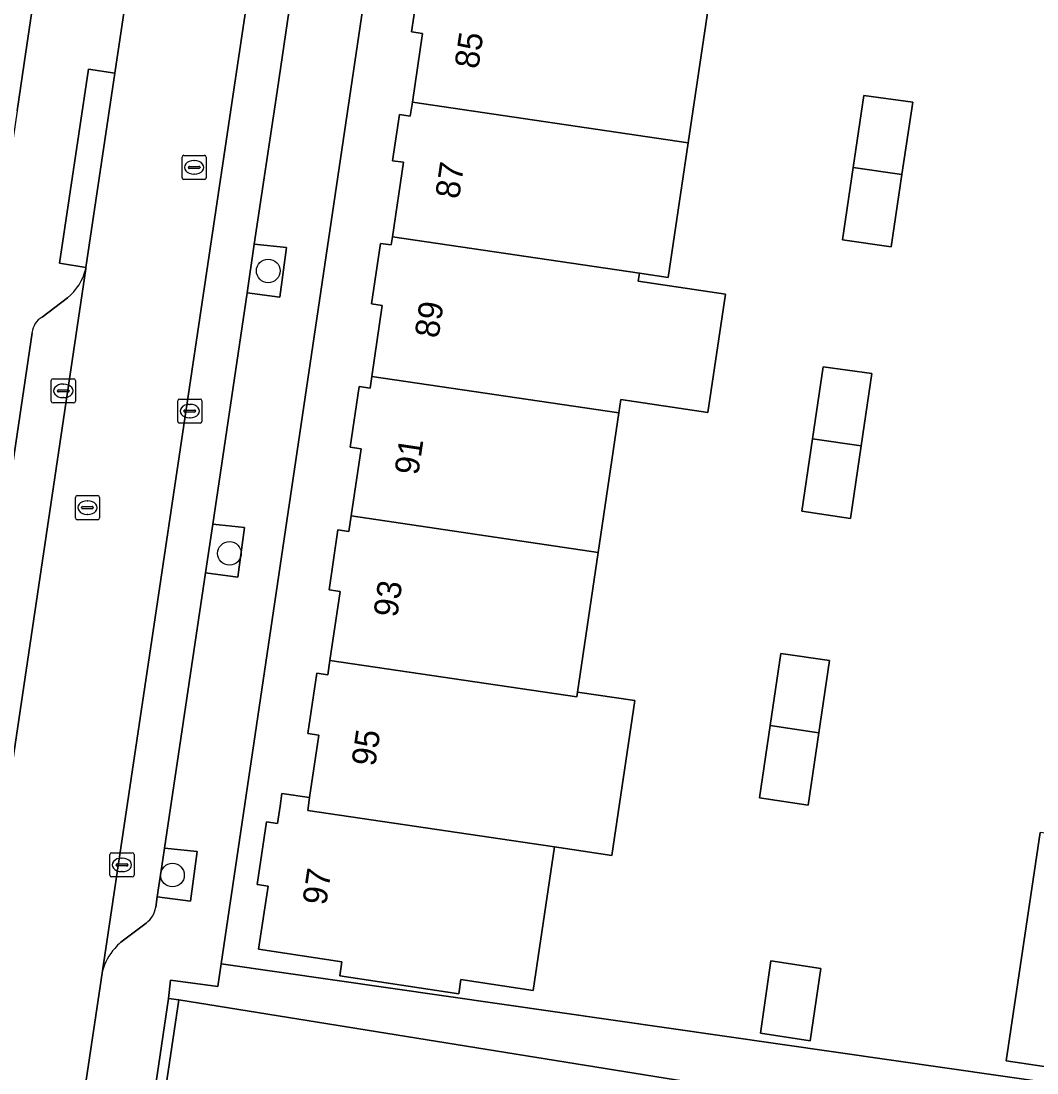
# Model space of a CAD drawing. Extents: x 164148 to 165261, y 382513 to 383432.
# Drawn here: x 164386.93 to 164428.99, y 382884.21 to 382927.78 of the extents above; entities that cross this region are included whole.
import ezdxf

# ---------------------------------------------------------------- set-up
doc = ezdxf.new("R2010")
doc.units = 0
for name, color, linetype in [('IMGEO_Boom', 7, 'Continuous'), ('IMGEO_Erf', 7, 'Continuous'), ('IMGEO_Greppel_droge_sloot', 7, 'Continuous'), ('IMGEO_Groenvoorziening', 7, 'Continuous'), ('IMGEO_Kolk', 7, 'Continuous'), ('IMGEO_Muur', 7, 'Continuous'), ('IMGEO_Pand', 7, 'Continuous'), ('IMGEO_Pand_nummerreeks', 7, 'Continuous'), ('IMGEO_Parkeervlak_open', 7, 'Continuous'), ('IMGEO_Rijbaan_lokaal_open', 7, 'Continuous'), ('IMGEO_Rioolput', 7, 'Continuous'), ('IMGEO_Voetpad_open', 7, 'Continuous')]:
    doc.layers.add(name, color=color, linetype=linetype)

msp = doc.modelspace()

# ---------------------------------------------------------------- linework, layer by layer
at = {"layer": 'IMGEO_Boom'}
for centre in [(164397.16, 382917.433), (164395.554, 382905.733), (164393.196, 382892.406)]:
    msp.add_circle(centre, 0.489, dxfattribs=at)
at = {"layer": 'IMGEO_Erf'}
for points in [[(164386.768, 382924.065), (164387.061, 382926.045), (164387.902, 382931.724), (164393.467, 382969.194), (164386.248, 382970.282)], [(164415.369, 382928.308), (164414.544, 382922.733), (164413.719, 382917.158), (164412.532, 382917.334), (164412.483, 382917.004), (164416.087, 382916.471), (164415.361, 382911.569), (164411.758, 382912.103), (164411.676, 382911.551), (164410.82, 382905.769), (164409.964, 382899.986), (164412.343, 382899.634), (164411.393, 382893.221), (164409.014, 382893.573), (164408.133, 382887.619), (164405.136, 382888.074), (164405.046, 382887.481), (164400.125, 382888.228), (164400.21, 382888.819), (164396.762, 382889.332), (164397.152, 382891.942), (164396.698, 382892.016), (164397.091, 382894.613), (164397.546, 382894.543), (164397.649, 382895.255), (164397.725, 382895.783), (164398.873, 382895.617), (164399.255, 382898.198), (164398.802, 382898.268), (164399.175, 382900.771), (164399.625, 382900.705), (164399.713, 382901.301), (164400.133, 382904.149), (164399.678, 382904.216), (164400.044, 382906.705), (164400.5, 382906.632), (164400.596, 382907.282), (164401.008, 382910.065), (164400.554, 382910.137), (164400.928, 382912.64), (164401.378, 382912.576), (164401.45, 382913.065), (164401.884, 382915.996), (164401.431, 382916.064), (164401.806, 382918.572), (164402.255, 382918.507), (164402.305, 382918.847), (164402.76, 382921.931), (164402.304, 382921.996), (164402.592, 382923.913), (164403.043, 382923.844), (164403.128, 382924.422), (164403.549, 382927.272), (164403.093, 382927.341), (164403.379, 382929.257)], [(164434.285, 382883.734), (164427.719, 382884.71), (164429.117, 382894.164)]]:
    msp.add_lwpolyline(points, dxfattribs=at)
for points in [[(164455.128, 382958.161), (164406.562, 382965.305), (164395.217, 382888.733), (164443.704, 382881.759), (164444.09, 382883.266), (164444.484, 382885.938)], [(164423.842, 382924.42), (164423.397, 382921.422), (164422.952, 382918.424), (164420.937, 382918.723), (164421.379, 382921.722), (164421.819, 382924.705)], [(164422.157, 382913.181), (164421.714, 382910.182), (164421.271, 382907.183), (164419.25, 382907.478), (164419.694, 382910.48), (164420.133, 382913.455)], [(164420.402, 382901.299), (164419.959, 382898.299), (164419.516, 382895.3), (164417.496, 382895.6), (164417.939, 382898.598), (164418.38, 382901.587)], [(164420.043, 382888.532), (164419.602, 382885.54), (164417.536, 382885.851), (164417.973, 382888.859)]]:
    msp.add_lwpolyline(points, close=True, dxfattribs=at)
at = {"layer": 'IMGEO_Greppel_droge_sloot'}
msp.add_lwpolyline([(164454.029, 382876.231), (164454.208, 382877.446), (164393.453, 382887.242), (164392.873, 382883.338), (164392.537, 382881.072), (164392.221, 382878.949), (164391.531, 382874.303), (164411.688, 382871.437), (164415.6, 382873.282), (164419.403, 382872.824), (164423.556, 382871.056), (164427.516, 382869.938), (164439.261, 382868.818), (164452.636, 382866.765), (164453.217, 382870.713), (164453.522, 382872.784), (164453.798, 382874.661)], close=True, dxfattribs=at)
at = {"layer": 'IMGEO_Groenvoorziening'}
for points in [[(164396.585, 382918.54), (164396.286, 382916.526), (164397.636, 382916.34), (164397.921, 382918.397)], [(164394.861, 382906.943), (164394.562, 382904.928), (164395.897, 382904.745), (164396.182, 382906.802)], [(164392.866, 382893.519), (164392.796, 382893.047), (164392.566, 382891.506), (164393.938, 382891.32), (164394.223, 382893.377)], [(164451.569, 382884.785), (164451.464, 382884.909), (164444.484, 382885.938), (164444.09, 382883.266), (164443.704, 382881.759), (164395.217, 382888.733), (164395.078, 382887.796), (164393.114, 382888.054), (164393.036, 382887.297), (164393.453, 382887.242), (164454.208, 382877.446), (164454.421, 382878.893), (164454.841, 382878.829), (164455.158, 382880.563)]]:
    msp.add_lwpolyline(points, close=True, dxfattribs=at)
at = {"layer": 'IMGEO_Kolk'}
for p, q in [((164388.176, 382912.038), (164388.176, 382912.89)), ((164388.251, 382912.964), (164389.103, 382912.964)), ((164388.664, 382912.744), (164388.689, 382912.744)), ((164389.177, 382912.89), (164389.177, 382912.038)), ((164388.435, 382912.458), (164388.435, 382912.47)), ((164388.873, 382912.421), (164388.475, 382912.421)), ((164388.478, 382912.507), (164388.876, 382912.507)), ((164388.687, 382912.184), (164388.662, 382912.184)), ((164388.919, 382912.47), (164388.919, 382912.458)), ((164389.103, 382911.964), (164388.251, 382911.964)), ((164393.412, 382911.199), (164393.412, 382912.051)), ((164393.487, 382912.125), (164394.339, 382912.125)), ((164393.9, 382911.905), (164393.925, 382911.905)), ((164394.413, 382912.051), (164394.413, 382911.199)), ((164393.671, 382911.619), (164393.671, 382911.631)), ((164394.109, 382911.582), (164393.711, 382911.582)), ((164393.714, 382911.668), (164394.112, 382911.668)), ((164393.923, 382911.345), (164393.898, 382911.345)), ((164394.155, 382911.631), (164394.155, 382911.619)), ((164394.339, 382911.125), (164393.487, 382911.125))]:
    msp.add_line(p, q, dxfattribs=at)
for points in [[(164388.176, 382912.038), (164388.176, 382912.89)], [(164388.251, 382912.964), (164389.103, 382912.964)], [(164389.177, 382912.89), (164389.177, 382912.038)], [(164389.103, 382911.964), (164388.251, 382911.964)], [(164393.412, 382911.199), (164393.412, 382912.051)], [(164393.487, 382912.125), (164394.339, 382912.125)], [(164394.413, 382912.051), (164394.413, 382911.199)], [(164394.339, 382911.125), (164393.487, 382911.125)]]:
    msp.add_lwpolyline(points, dxfattribs=at)
for centre, radius, start, end in [((164388.253, 382912.888), 0.0765, 91.552, 178.448), ((164388.253, 382912.888), 0.0765, 91.552, 178.448), ((164389.101, 382912.888), 0.0765, 1.552, 88.448), ((164389.101, 382912.888), 0.0765, 1.552, 88.448), ((164388.475, 382912.467), 0.0403, 85.8775, 175.7526), ((164388.472, 382912.457), 0.0366, 178.938, 274.7102), ((164388.876, 382912.464), 0.043, 264.8664, 352.4533), ((164388.88, 382912.469), 0.0386, 1.7309, 96.639), ((164388.253, 382912.04), 0.0765, 181.552, 268.448), ((164388.253, 382912.04), 0.0765, 181.552, 268.448), ((164389.101, 382912.04), 0.0765, 271.552, 358.448), ((164389.101, 382912.04), 0.0765, 271.552, 358.448), ((164393.489, 382912.049), 0.0765, 91.552, 178.448), ((164393.489, 382912.049), 0.0765, 91.552, 178.448), ((164394.337, 382912.049), 0.0765, 1.552, 88.448), ((164394.337, 382912.049), 0.0765, 1.552, 88.448), ((164393.711, 382911.628), 0.0403, 85.8775, 175.7526), ((164393.708, 382911.618), 0.0366, 178.938, 274.7102), ((164394.112, 382911.625), 0.043, 264.8664, 352.4533), ((164394.116, 382911.63), 0.0386, 1.7309, 96.639), ((164393.489, 382911.201), 0.0765, 181.552, 268.448), ((164393.489, 382911.201), 0.0765, 181.552, 268.448), ((164394.337, 382911.201), 0.0765, 271.552, 358.448), ((164394.337, 382911.201), 0.0765, 271.552, 358.448)]:
    msp.add_arc(centre, radius, start, end, dxfattribs=at)
for centre, major_axis, ratio, start_param, end_param in [((164388.663, 382912.464), (-0.387, 0.002), 0.722429, 4.712389, 7.853982), ((164388.688, 382912.464), (-0.39, 0.002), 0.717154, 1.570796, 4.712389), ((164393.899, 382911.625), (-0.387, 0.002), 0.722429, 4.712389, 7.853982), ((164393.924, 382911.625), (-0.39, 0.002), 0.717154, 1.570796, 4.712389)]:
    msp.add_ellipse(centre, major_axis=major_axis, ratio=ratio, start_param=start_param, end_param=end_param, dxfattribs=at)
at = {"layer": 'IMGEO_Muur'}
msp.add_lwpolyline([(164392.537, 382881.072), (164392.873, 382883.338), (164393.453, 382887.242), (164393.036, 382887.297), (164392.122, 382881.133), (164391.121, 382874.384), (164391.531, 382874.303), (164392.221, 382878.949)], close=True, dxfattribs=at)
at = {"layer": 'IMGEO_Pand'}
for points in [[(164415.369, 382928.308), (164414.179, 382928.484), (164414.15, 382928.286), (164403.923, 382929.8), (164403.833, 382929.19), (164403.379, 382929.257), (164403.093, 382927.341), (164403.549, 382927.272), (164403.128, 382924.422), (164414.544, 382922.733)], [(164414.544, 382922.733), (164403.128, 382924.422), (164403.043, 382923.844), (164402.592, 382923.913), (164402.304, 382921.996), (164402.76, 382921.931), (164402.305, 382918.847), (164412.532, 382917.334), (164413.719, 382917.158)], [(164423.842, 382924.42), (164421.819, 382924.705), (164421.379, 382921.722), (164423.397, 382921.422)], [(164423.397, 382921.422), (164421.379, 382921.722), (164420.937, 382918.723), (164422.952, 382918.424)], [(164412.483, 382917.004), (164412.532, 382917.334), (164402.305, 382918.847), (164402.255, 382918.507), (164401.806, 382918.572), (164401.431, 382916.064), (164401.884, 382915.996), (164401.45, 382913.065), (164411.676, 382911.551), (164411.758, 382912.103), (164415.361, 382911.569), (164416.087, 382916.471)], [(164411.676, 382911.551), (164401.45, 382913.065), (164401.378, 382912.576), (164400.928, 382912.64), (164400.554, 382910.137), (164401.008, 382910.065), (164400.596, 382907.282), (164410.82, 382905.769)], [(164422.157, 382913.181), (164420.133, 382913.455), (164419.694, 382910.48), (164421.714, 382910.182)], [(164421.714, 382910.182), (164419.694, 382910.48), (164419.25, 382907.478), (164421.271, 382907.183)], [(164410.82, 382905.769), (164400.596, 382907.282), (164400.5, 382906.632), (164400.044, 382906.705), (164399.678, 382904.216), (164400.133, 382904.149), (164399.713, 382901.301), (164409.935, 382899.788), (164409.964, 382899.986)], [(164412.343, 382899.634), (164409.964, 382899.986), (164409.935, 382899.788), (164399.713, 382901.301), (164399.625, 382900.705), (164399.175, 382900.771), (164398.802, 382898.268), (164399.255, 382898.198), (164398.873, 382895.617), (164398.794, 382895.085), (164409.014, 382893.573), (164411.393, 382893.221)], [(164420.402, 382901.299), (164418.38, 382901.587), (164417.939, 382898.598), (164419.959, 382898.299)], [(164419.959, 382898.299), (164417.939, 382898.598), (164417.496, 382895.6), (164419.516, 382895.3)], [(164409.014, 382893.573), (164398.794, 382895.085), (164398.873, 382895.617), (164397.725, 382895.783), (164397.649, 382895.255), (164397.546, 382894.543), (164397.091, 382894.613), (164396.698, 382892.016), (164397.152, 382891.942), (164396.762, 382889.332), (164400.21, 382888.819), (164400.125, 382888.228), (164405.046, 382887.481), (164405.136, 382888.074), (164408.133, 382887.619)], [(164442.605, 382887.283), (164442.844, 382888.886), (164435.743, 382889.937), (164436.213, 382893.115), (164429.117, 382894.164), (164427.719, 382884.71), (164434.285, 382883.734), (164434.202, 382883.18), (164437.422, 382882.695), (164437.509, 382883.239), (164441.905, 382882.594), (164442.144, 382884.195), (164442.606, 382884.126), (164443.065, 382887.214)], [(164417.536, 382885.851), (164419.602, 382885.54), (164420.043, 382888.532), (164417.973, 382888.859)]]:
    msp.add_lwpolyline(points, close=True, dxfattribs=at)
at = {"layer": 'IMGEO_Parkeervlak_open'}
for points in [[(164400.876, 382959.355), (164395.748, 382925.028), (164390.296, 382888.433)], [(164397.524, 382924.861), (164398.1, 382928.736), (164398.4, 382930.752), (164399.829, 382940.36), (164400.128, 382942.373), (164401.602, 382952.29), (164401.902, 382954.305), (164402.218, 382956.43)], [(164392.502, 382891.08), (164392.566, 382891.506), (164392.796, 382893.047), (164392.866, 382893.519), (164394.562, 382904.928), (164394.861, 382906.943), (164396.286, 382916.526), (164396.585, 382918.54), (164397.524, 382924.861)], [(164385.388, 382889.174), (164389.603, 382917.523)], [(164388.851, 382916.321), (164387.802, 382915.522)], [(164387.38, 382914.874), (164384.04, 382892.287)], [(164391.059, 382889.622), (164392.102, 382890.418)]]:
    msp.add_lwpolyline(points, dxfattribs=at)
msp.add_lwpolyline([(164390.809, 382925.629), (164389.722, 382925.788), (164388.519, 382917.758), (164389.611, 382917.573)], close=True, dxfattribs=at)
for centre, radius, start, end in [((164387.479, 382918.016), 2.18, 308.9942, 346.9436), ((164388.237, 382914.777), 0.863, 120.2932, 173.5597), ((164391.546, 382891.206), 0.964, 305.2149, 352.5019), ((164392.548, 382887.865), 2.303, 130.2839, 139.2667), ((164392.653, 382887.76), 2.451, 139.0018, 164.061)]:
    msp.add_arc(centre, radius, start, end, dxfattribs=at)
at = {"layer": 'IMGEO_Rijbaan_lokaal_open'}
msp.add_lwpolyline([(164400.876, 382959.355), (164401.178, 382961.379), (164396.236, 382962.229), (164391.231, 382928.476), (164390.809, 382925.629), (164389.611, 382917.573), (164389.603, 382917.523), (164385.388, 382889.174), (164385.323, 382888.74), (164383.455, 382876.131), (164383.436, 382876.014), (164388.332, 382875.297), (164388.347, 382875.416), (164390.241, 382888.06), (164390.296, 382888.433), (164395.748, 382925.028)], close=True, dxfattribs=at)
at = {"layer": 'IMGEO_Rioolput'}
for p, q in [((164393.669, 382922.22), (164394.521, 382922.22)), ((164393.594, 382921.294), (164393.594, 382922.146)), ((164393.896, 382921.763), (164394.294, 382921.763)), ((164394.082, 382922), (164394.107, 382922)), ((164394.595, 382922.146), (164394.595, 382921.294)), ((164393.853, 382921.714), (164393.853, 382921.726)), ((164394.291, 382921.677), (164393.893, 382921.677)), ((164394.105, 382921.44), (164394.08, 382921.44)), ((164394.337, 382921.726), (164394.337, 382921.714)), ((164394.521, 382921.22), (164393.669, 382921.22)), ((164389.175, 382907.201), (164389.175, 382908.053)), ((164389.25, 382908.127), (164390.102, 382908.127)), ((164389.663, 382907.907), (164389.688, 382907.907)), ((164390.176, 382908.053), (164390.176, 382907.201)), ((164389.434, 382907.621), (164389.434, 382907.633)), ((164389.872, 382907.584), (164389.474, 382907.584)), ((164389.477, 382907.67), (164389.875, 382907.67)), ((164389.918, 382907.633), (164389.918, 382907.621)), ((164390.102, 382907.127), (164389.25, 382907.127)), ((164389.686, 382907.347), (164389.661, 382907.347)), ((164390.603, 382892.403), (164390.603, 382893.255)), ((164390.678, 382893.329), (164391.53, 382893.329)), ((164391.091, 382893.109), (164391.116, 382893.109)), ((164391.604, 382893.255), (164391.604, 382892.403)), ((164390.862, 382892.823), (164390.862, 382892.835)), ((164391.3, 382892.786), (164390.902, 382892.786)), ((164390.905, 382892.872), (164391.303, 382892.872)), ((164391.114, 382892.549), (164391.089, 382892.549)), ((164391.346, 382892.835), (164391.346, 382892.823)), ((164391.53, 382892.329), (164390.678, 382892.329))]:
    msp.add_line(p, q, dxfattribs=at)
for points in [[(164393.669, 382922.22), (164394.521, 382922.22)], [(164393.594, 382921.294), (164393.594, 382922.146)], [(164394.595, 382922.146), (164394.595, 382921.294)], [(164394.521, 382921.22), (164393.669, 382921.22)], [(164389.175, 382907.201), (164389.175, 382908.053)], [(164389.25, 382908.127), (164390.102, 382908.127)], [(164390.176, 382908.053), (164390.176, 382907.201)], [(164390.102, 382907.127), (164389.25, 382907.127)], [(164390.603, 382892.403), (164390.603, 382893.255)], [(164390.678, 382893.329), (164391.53, 382893.329)], [(164391.604, 382893.255), (164391.604, 382892.403)], [(164391.53, 382892.329), (164390.678, 382892.329)]]:
    msp.add_lwpolyline(points, dxfattribs=at)
for centre, radius, start, end in [((164393.671, 382922.144), 0.0765, 91.552, 178.448), ((164393.671, 382922.144), 0.0765, 91.552, 178.448), ((164394.519, 382922.144), 0.0765, 1.552, 88.448), ((164394.519, 382922.144), 0.0765, 1.552, 88.448), ((164393.893, 382921.723), 0.0403, 85.8775, 175.7526), ((164394.298, 382921.725), 0.0386, 1.7309, 96.639), ((164393.89, 382921.713), 0.0366, 178.938, 274.7102), ((164394.294, 382921.72), 0.043, 264.8664, 352.4533), ((164393.671, 382921.296), 0.0765, 181.552, 268.448), ((164393.671, 382921.296), 0.0765, 181.552, 268.448), ((164394.519, 382921.296), 0.0765, 271.552, 358.448), ((164394.519, 382921.296), 0.0765, 271.552, 358.448), ((164389.252, 382908.051), 0.0765, 91.552, 178.448), ((164389.252, 382908.051), 0.0765, 91.552, 178.448), ((164390.1, 382908.051), 0.0765, 1.552, 88.448), ((164390.1, 382908.051), 0.0765, 1.552, 88.448), ((164389.474, 382907.63), 0.0403, 85.8775, 175.7526), ((164389.471, 382907.62), 0.0366, 178.938, 274.7102), ((164389.875, 382907.627), 0.043, 264.8664, 352.4533), ((164389.879, 382907.632), 0.0386, 1.7309, 96.639), ((164389.252, 382907.203), 0.0765, 181.552, 268.448), ((164389.252, 382907.203), 0.0765, 181.552, 268.448), ((164390.1, 382907.203), 0.0765, 271.552, 358.448), ((164390.1, 382907.203), 0.0765, 271.552, 358.448), ((164390.68, 382893.253), 0.0765, 91.552, 178.448), ((164390.68, 382893.253), 0.0765, 91.552, 178.448), ((164391.528, 382893.253), 0.0765, 1.552, 88.448), ((164391.528, 382893.253), 0.0765, 1.552, 88.448), ((164390.902, 382892.832), 0.0403, 85.8775, 175.7526), ((164390.899, 382892.822), 0.0366, 178.938, 274.7102), ((164391.303, 382892.829), 0.043, 264.8664, 352.4533), ((164391.307, 382892.834), 0.0386, 1.7309, 96.639), ((164390.68, 382892.405), 0.0765, 181.552, 268.448), ((164390.68, 382892.405), 0.0765, 181.552, 268.448), ((164391.528, 382892.405), 0.0765, 271.552, 358.448), ((164391.528, 382892.405), 0.0765, 271.552, 358.448)]:
    msp.add_arc(centre, radius, start, end, dxfattribs=at)
for centre, major_axis, ratio, start_param, end_param in [((164394.081, 382921.72), (-0.387, 0.002), 0.722429, 4.712389, 7.853982), ((164394.106, 382921.72), (-0.39, 0.002), 0.717154, 1.570796, 4.712389), ((164389.662, 382907.627), (-0.387, 0.002), 0.722429, 4.712389, 7.853982), ((164389.687, 382907.627), (-0.39, 0.002), 0.717154, 1.570796, 4.712389), ((164391.09, 382892.829), (-0.387, 0.002), 0.722429, 4.712389, 7.853982), ((164391.115, 382892.829), (-0.39, 0.002), 0.717154, 1.570796, 4.712389)]:
    msp.add_ellipse(centre, major_axis=major_axis, ratio=ratio, start_param=start_param, end_param=end_param, dxfattribs=at)
at = {"layer": 'IMGEO_Voetpad_open'}
for points in [[(164331.556, 382883.173), (164332.58, 382889.948), (164333.508, 382896.089), (164333.774, 382897.977), (164334.647, 382897.854), (164343.748, 382959.071), (164346.307, 382976.27), (164346.897, 382980.236), (164351.168, 383008.935), (164353.396, 383008.625), (164396.201, 383002.256), (164398.318, 383001.938), (164394.057, 382973.175), (164393.467, 382969.194), (164387.902, 382931.724), (164387.061, 382926.045), (164386.768, 382924.065), (164386.181, 382920.095), (164381.848, 382890.825), (164381.663, 382889.579), (164382.566, 382889.449), (164382.495, 382888.849), (164381.579, 382882.687), (164380.573, 382875.921)], [(164391.121, 382874.384), (164392.122, 382881.133), (164393.036, 382887.297), (164393.114, 382888.054), (164395.078, 382887.796), (164395.217, 382888.733), (164406.562, 382965.305)], [(164398.1, 382928.736), (164397.524, 382924.861), (164396.585, 382918.54), (164397.921, 382918.397), (164397.636, 382916.34), (164396.286, 382916.526), (164394.861, 382906.943), (164396.182, 382906.802), (164395.897, 382904.745), (164394.562, 382904.928), (164392.866, 382893.519), (164394.223, 382893.377), (164393.938, 382891.32), (164392.566, 382891.506), (164392.502, 382891.08)], [(164389.603, 382917.523), (164389.611, 382917.573), (164388.519, 382917.758), (164389.722, 382925.788), (164390.809, 382925.629), (164391.231, 382928.476)], [(164387.802, 382915.522), (164388.851, 382916.321)], [(164384.04, 382892.287), (164387.38, 382914.874)], [(164392.102, 382890.418), (164391.059, 382889.622)], [(164390.296, 382888.433), (164390.241, 382888.06), (164388.347, 382875.416), (164388.332, 382875.297), (164388.233, 382874.497)]]:
    msp.add_lwpolyline(points, dxfattribs=at)
for centre, radius, start, end in [((164387.479, 382918.016), 2.18, 308.9942, 346.9436), ((164388.237, 382914.777), 0.863, 120.2932, 173.5597), ((164391.546, 382891.206), 0.964, 305.2149, 352.5019), ((164392.548, 382887.865), 2.303, 130.2839, 139.2667), ((164392.653, 382887.76), 2.451, 139.0018, 164.061)]:
    msp.add_arc(centre, radius, start, end, dxfattribs=at)

# ---------------------------------------------------------------- texts
at = {"layer": 'IMGEO_Pand_nummerreeks'}
for s, rotation, p in [('85', 81.6006, (164405.855, 382925.772)), ('87', 81.6121, (164405.059, 382920.385)), ('89', 81.5835, (164404.208, 382914.617)), ('91', 81.5835, (164403.37, 382908.943)), ('93', 81.6064, (164402.498, 382903.052)), ('95', 81.5835, (164401.588, 382896.881)), ('97', 81.5032, (164399.558, 382891.127))]:
    msp.add_text(s, height=1, rotation=rotation, dxfattribs=at).set_placement(p)

doc.saveas('drawing.dxf')
